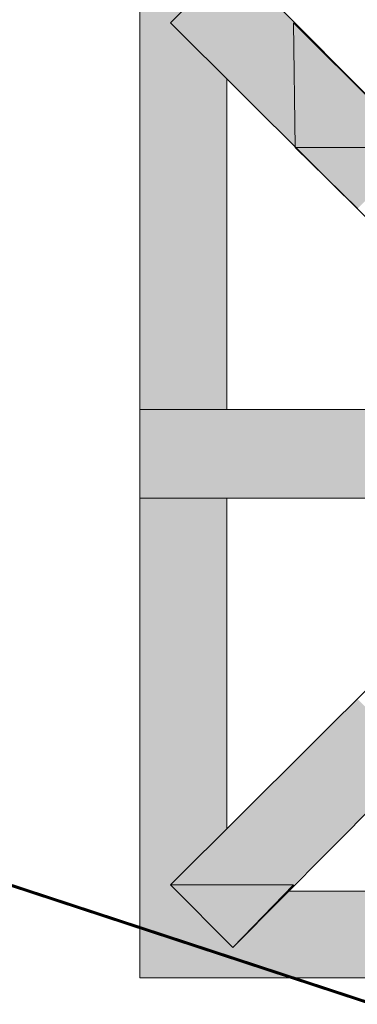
# Model space of a CAD drawing. Extents: x 3940905 to 4145695, y 925352 to 1109797.
# Tile 771 of 1056: x 4038302 to 4038415, y 1099757 to 1100086. Entities that reach past the tile are written whole.
import ezdxf

# ---------------------------------------------------------------- set-up
doc = ezdxf.new("R2010")
doc.units = 0
doc.header["$LTSCALE"] = 750
doc.header["$MEASUREMENT"] = 0
doc.linetypes.add('DASHED', pattern=[0.75, 0.5, -0.25])
doc.layers.add('CKD Equipments', color=252, linetype='CONTINUOUS', lineweight=0)
doc.layers.add('CKD-Hood', color=1, linetype='CONTINUOUS')

msp = doc.modelspace()

# ---------------------------------------------------------------- hatches: boundary and pattern name
at = {"layer": 'CKD Equipments', "true_color": 0xffffff}
h = msp.add_hatch(color=7, dxfattribs=at)
h.paths.add_polyline_path([(4038342.35, 1100085.01), (4038373.38, 1100105.87), (4038342.35, 1100105.87)])
h.paths.add_polyline_path([(4038352.52, 1100085.01), (4038342.35, 1100085.01), (4038373.38, 1100105.87)])
at = {"layer": 'CKD Equipments', "true_color": 0x808080}
h = msp.add_hatch(color=8, dxfattribs=at)
h.paths.add_polyline_path([(4038352.52, 1100085.01), (4038393.74, 1100085.01), (4038373.38, 1100105.87)])
h.paths.add_polyline_path([(4038394.24, 1100043.28), (4038352.52, 1100085.01), (4038393.74, 1100085.01)])
at = {"layer": 'CKD Equipments', "true_color": 0xffffff}
h = msp.add_hatch(color=7, dxfattribs=at)
h.paths.add_polyline_path([(4038342.35, 1100066.18), (4038352.52, 1100085.01), (4038342.35, 1100085.01)])
h.paths.add_polyline_path([(4038371.35, 1100066.18), (4038342.35, 1100066.18), (4038352.52, 1100085.01)])
h = msp.add_hatch(color=7, dxfattribs=at)
h.paths.add_polyline_path([(4038342.35, 1099955.77), (4038371.35, 1100066.18), (4038342.35, 1100066.18)])
h.paths.add_polyline_path([(4038371.35, 1099955.77), (4038342.35, 1099955.77), (4038371.35, 1100066.18)])
at = {"layer": 'CKD Equipments', "true_color": 0x808080}
h = msp.add_hatch(color=8, dxfattribs=at)
h.paths.add_polyline_path([(4038342.35, 1099926.26), (4038394.24, 1099955.77), (4038342.35, 1099955.77)])
h.paths.add_polyline_path([(4038394.24, 1099926.26), (4038342.35, 1099926.26), (4038394.24, 1099955.77)])
at = {"layer": 'CKD Equipments', "true_color": 0xff0000}
h = msp.add_hatch(color=1, dxfattribs=at)
h.paths.add_polyline_path([(4038394.24, 1099926.26), (4038446.14, 1099955.77), (4038394.24, 1099955.77)])
h.paths.add_polyline_path([(4038446.14, 1099926.26), (4038394.24, 1099926.26), (4038446.14, 1099955.77)])
at = {"layer": 'CKD Equipments', "true_color": 0xffffff}
h = msp.add_hatch(color=7, dxfattribs=at)
h.paths.add_polyline_path([(4038342.35, 1099815.84), (4038371.35, 1099926.26), (4038342.35, 1099926.26)])
h.paths.add_polyline_path([(4038371.35, 1099815.84), (4038342.35, 1099815.84), (4038371.35, 1099926.26)])
at = {"layer": 'CKD Equipments', "true_color": 0x808080}
h = msp.add_hatch(color=8, dxfattribs=at)
h.paths.add_polyline_path([(4038435.46, 1099838.74), (4038394.24, 1099838.74), (4038415.11, 1099859.09)])
h.paths.add_polyline_path([(4038352.52, 1099797.02), (4038435.46, 1099838.74), (4038394.24, 1099838.74)])
h.paths.add_polyline_path([(4038393.74, 1099797.02), (4038352.52, 1099797.02), (4038435.46, 1099838.74)])
at = {"layer": 'CKD Equipments', "true_color": 0xffffff}
h = msp.add_hatch(color=7, dxfattribs=at)
h.paths.add_polyline_path([(4038342.35, 1099797.02), (4038371.35, 1099815.84), (4038342.35, 1099815.84)])
h.paths.add_polyline_path([(4038352.52, 1099797.02), (4038342.35, 1099797.02), (4038371.35, 1099815.84)])
h = msp.add_hatch(color=7, dxfattribs=at)
h.paths.add_polyline_path([(4038342.35, 1099776.16), (4038352.52, 1099797.02), (4038342.35, 1099797.02)])
h.paths.add_polyline_path([(4038373.38, 1099776.16), (4038342.35, 1099776.16), (4038352.52, 1099797.02)])
h = msp.add_hatch(color=7, dxfattribs=at)
h.paths.add_polyline_path([(4038373.38, 1099776.16), (4038502.62, 1099794.98), (4038392.21, 1099794.98)])
h.paths.add_polyline_path([(4038502.62, 1099776.16), (4038373.38, 1099776.16), (4038502.62, 1099794.98)])
h = msp.add_hatch(color=7, dxfattribs=at)
h.paths.add_polyline_path([(4038342.35, 1099765.98), (4038502.62, 1099776.16), (4038342.35, 1099776.16)])
h.paths.add_polyline_path([(4038502.62, 1099765.98), (4038342.35, 1099765.98), (4038502.62, 1099776.16)])

# ---------------------------------------------------------------- linework, layer by layer
at = {"layer": 'CKD Equipments', "color": 8, "true_color": 0x808080}
for p, q in [((4038342.35, 1099765.98, -7.61), (4038342.35, 1100116.04, -7.61)), ((4038352.52, 1100085.01, -7.61), (4038373.38, 1100105.87, -7.61)), ((4038466.5, 1100012.25, -7.61), (4038373.38, 1100105.87, -7.61)), ((4038446.14, 1099991.89, -7.61), (4038352.52, 1100085.01, -7.61)), ((4038435.46, 1100043.28, -7.61), (4038393.74, 1100085.01, -7.61)), ((4038393.74, 1100085.01, -7.61), (4038394.24, 1100043.28, -7.61)), ((4038371.35, 1099955.77, -7.61), (4038371.35, 1100066.18, -7.61)), ((4038435.46, 1100043.28, -7.61), (4038394.24, 1100043.28, -7.61)), ((4038394.24, 1100043.28, -7.61), (4038415.11, 1100022.93, -7.61)), ((4038394.24, 1100043.28, -7.61), (4038435.46, 1100043.28, -7.61)), ((4038342.35, 1099926.26, -7.61), (4038342.35, 1099955.77, -7.61)), ((4038342.35, 1099955.77, -7.61), (4038446.14, 1099955.77, -7.61)), ((4038446.14, 1099926.26, -7.61), (4038342.35, 1099926.26, -7.61)), ((4038371.35, 1099815.84, -7.61), (4038371.35, 1099926.26, -7.61)), ((4038446.14, 1099890.13, -7.61), (4038352.52, 1099797.02, -7.61)), ((4038466.5, 1099869.78, -7.61), (4038373.38, 1099776.16, -7.61)), ((4038393.74, 1099797.02, -7.61), (4038352.52, 1099797.02, -7.61)), ((4038352.52, 1099797.02, -7.61), (4038373.38, 1099776.16, -7.61)), ((4038352.52, 1099797.02, -7.61), (4038373.38, 1099776.16, -7.61)), ((4038373.38, 1099776.16, -7.61), (4038393.74, 1099797.02, -7.61)), ((4038502.62, 1099794.98, -7.61), (4038392.21, 1099794.98, -7.61)), ((4038392.21, 1099794.98, -7.61), (4038502.62, 1099794.98, -7.61)), ((4038692.41, 1099765.98, -7.61), (4038342.35, 1099765.98, -7.61))]:
    msp.add_line(p, q, dxfattribs=at)
for points in [[(4038394.24, 1100043.28, -7.61), (4038435.46, 1100043.28, -7.61), (4038393.74, 1100085.01, -7.61)], [(4038415.11, 1100022.93, -7.61), (4038435.46, 1100043.28, -7.61), (4038394.24, 1100043.28, -7.61)], [(4038373.38, 1099776.16, -7.61), (4038393.74, 1099797.02, -7.61), (4038352.52, 1099797.02, -7.61)]]:
    msp.add_solid(points, dxfattribs=at)
at = {"layer": 'CKD-Hood', "linetype": 'DASHED', "const_width": 1, "elevation": -7.61}
msp.add_lwpolyline([(4036247.48, 1100470.14), (4039447.48, 1100470.14), (4039447.48, 1099420.14), (4036247.48, 1099420.14), (4036247.48, 1100470.14), (4039447.48, 1099420.14), (4036247.48, 1099420.14), (4039447.48, 1100470.14)], dxfattribs=at)

doc.saveas('drawing.dxf')
